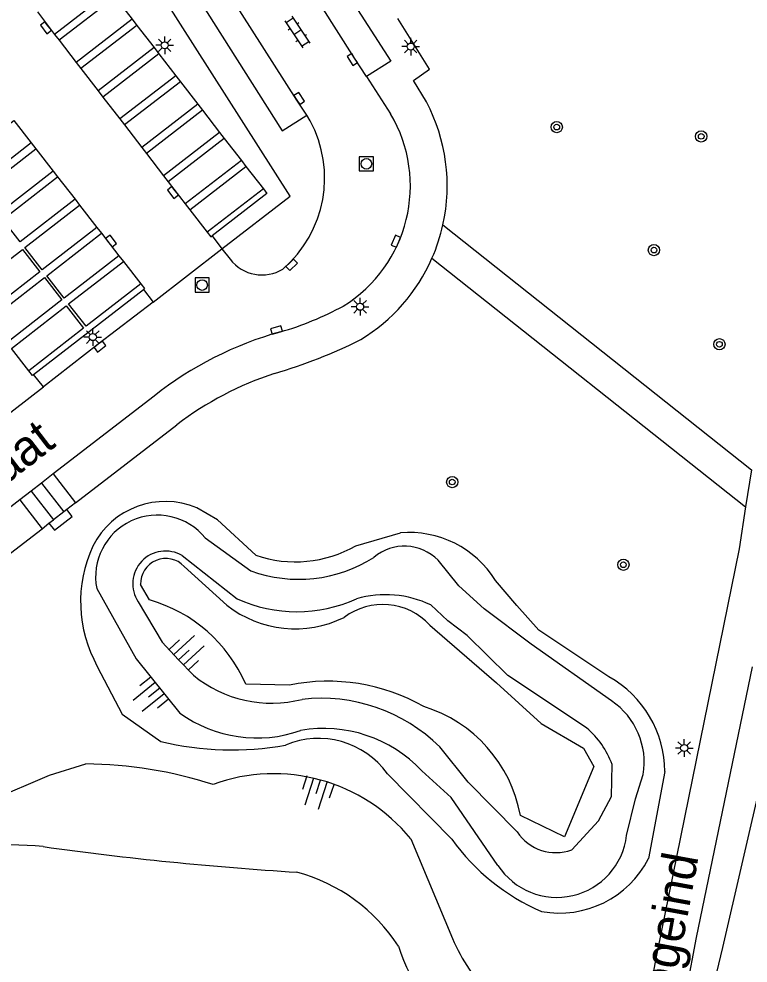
# Model space of a CAD drawing. Extents: x 135999 to 138000, y 396000 to 398501.
# Drawn here: x 137173.4 to 137225, y 398390.9 to 398457.7 of the extents above; entities that cross this region are included whole.
import ezdxf

# ---------------------------------------------------------------- set-up
doc = ezdxf.new("R2010")
doc.units = 0
for name, color, linetype in [('gg-anno-openbare ruimte label', 7, 'Continuous'), ('gg-knt-BGT kruinlijn', 7, 'Continuous'), ('gg-knt-bovenkant onderkant talud', 7, 'Continuous'), ('gg-knt-verharding', 7, 'Continuous'), ('gg-knt-verharding nz', 7, 'Continuous'), ('gt-grn-weggrens', 7, 'Continuous'), ('gt-symb-boom', 7, 'Continuous'), ('gt-symb-klinker verharding', 7, 'Continuous'), ('gt-symb-kolk', 7, 'Continuous'), ('gt-symb-lichtmast', 7, 'Continuous'), ('gt-symb-rioolschacht', 7, 'Continuous'), ('gt-symb-talud symbool', 7, 'Continuous')]:
    doc.layers.add(name, color=color, linetype=linetype)

# ---------------------------------------------------------------- blocks, each defined once
blk = doc.blocks.new('gt0-BOOM')
at = {"layer": 'gt-symb-boom'}
for radius in [0.4, 0.2]:
    blk.add_circle((0, 0), radius, dxfattribs=at)
blk = doc.blocks.new('gt0-LMAST')
at = {"layer": 'gt-symb-lichtmast'}
for p, q in [((-0.182, 0.173), (-0.447, 0.438)), ((-0.005, 0.246), (-0.005, 0.621)), ((0.172, 0.173), (0.437, 0.438)), ((-0.255, -0.004), (-0.63, -0.004)), ((-0.182, -0.181), (-0.447, -0.446)), ((-0.005, -0.254), (-0.005, -0.629)), ((0.437, -0.446), (0.172, -0.181)), ((0.245, -0.004), (0.62, -0.004))]:
    blk.add_line(p, q, dxfattribs=at)
blk.add_circle((-0.005, -0.004), 0.25, dxfattribs=at)
blk = doc.blocks.new('gt0-TALUD_1')
at = {"layer": 'gt-symb-talud symbool'}
for p, q in [((-1, -1), (-1, 0)), ((-0.5, -2), (-0.5, 0)), ((0, -1), (0, 0)), ((0.5, -2), (0.5, 0)), ((1, -1), (1, 0))]:
    blk.add_line(p, q, dxfattribs=at)
blk = doc.blocks.new('gt0-KOLK')
at = {"layer": 'gt-symb-kolk'}
blk.add_lwpolyline([(0, 0), (0.375, 0), (0.375, 0.4), (-0.375, 0.4), (-0.375, 0), (0, 0)], dxfattribs=at)
blk = doc.blocks.new('gt0-RS')
at = {"layer": 'gt-symb-rioolschacht'}
blk.add_lwpolyline([(-0.5, -0.5), (0.5, -0.5), (0.5, 0.5), (-0.5, 0.5)], close=True, dxfattribs=at)
blk.add_circle((0, 0), 0.375, dxfattribs=at)
blk = doc.blocks.new('gt0-KL1')
at = {"layer": 'gt-symb-klinker verharding'}
for p, q in [((-1.15, 0.3), (1.15, 0.3)), ((-1, -0.3), (-1, 0.3)), ((-0.5, 0.3), (-0.5, 0.45)), ((0, -0.3), (0, 0.3)), ((0.5, 0.3), (0.5, 0.45)), ((1, -0.3), (1, 0.3)), ((-1.15, -0.3), (1.15, -0.3)), ((-0.5, -0.45), (-0.5, -0.3)), ((0.5, -0.45), (0.5, -0.3))]:
    blk.add_line(p, q, dxfattribs=at)

msp = doc.modelspace()

# ---------------------------------------------------------------- linework, layer by layer
at = {"layer": 'gg-knt-BGT kruinlijn'}
for p, q in [((137186.618, 398420.987), (137189.826, 398418.656)), ((137184.978, 398419.737), (137188.876, 398416.687)), ((137201.15, 398399.727), (137204.092, 398392.687))]:
    msp.add_line(p, q, dxfattribs=at)
for points in [[(137215.347, 398409.471), (137209.666, 398413.489), (137206.334, 398415.986), (137204.545, 398417.616), (137203.076, 398419.419)], [(137178.941, 398417.408), (137181.736, 398412.446), (137184.826, 398408.611)], [(137181.869, 398416.467), (137183.577, 398413.627), (137184.731, 398412.38), (137185.784, 398411.281)], [(137213.578, 398407.563), (137208.003, 398411.276), (137205.134, 398414.097), (137203.754, 398415.13), (137202.573, 398416.252)], [(137208.664, 398400.214), (137205.214, 398403.732), (137203.203, 398406.223)], [(137158.776, 398400.365), (137165.888, 398401.805), (137167.802, 398401.796), (137171.492, 398402.49), (137175.606, 398404.216), (137178.157, 398405.022)], [(137207.308, 398397.851), (137203.991, 398402.641), (137201.928, 398404.54)], [(137212.531, 398398.951), (137214.429, 398400.993), (137215.346, 398402.723), (137215.375, 398404.976)], [(137216.404, 398399.959), (137217.034, 398402.547), (137217.587, 398404.264)]]:
    msp.add_lwpolyline(points, dxfattribs=at)
for centre, radius, start, end in [((137183.228, 398418.235), 4.366, 39.06718, 190.92247), ((137183.797, 398417.747), 2.314, 59.30531, 213.58626), ((137200.705, 398417.06), 3.345, 44.84508, 130.30631), ((137193.205, 398428.063), 9.995, 250.24075, 302.26643), ((137193.084, 398425.893), 10.122, 245.4368, 294.68546), ((137199.35, 398409.454), 7.524, 64.63262, 105.72115), ((137191.294, 398417.998), 8.687, 230.63674, 284.39741), ((137194.809, 398397.691), 11.969, 45.46764, 96.49926), ((137212.381, 398405.11), 5.274, 350.77107, 55.78273), ((137190.265, 398416.147), 9.294, 234.18003, 289.43944), ((137194.998, 398397.989), 9.536, 43.39078, 99.90387), ((137209.562, 398402.856), 6.188, 20.03994, 49.52983), ((137177.866, 398374.563), 30.46, 72.22931, 89.45319), ((137191.449, 398391.795), 12.531, 39.2729, 110.00069), ((137211.473, 398400.56), 4.968, 213.04072, 353.05522), ((137211.4, 398402.039), 3.288, 213.70123, 290.12368), ((137216.851, 398398.2), 13.899, 203.36746, 223.78691)]:
    msp.add_arc(centre, radius, start, end, dxfattribs=at)
at = {"layer": 'gg-knt-bovenkant onderkant talud'}
for p, q in [((137197.266, 398420.438), (137200.411, 398421.348)), ((137185.123, 398418.981), (137188.135, 398416.235)), ((137182.675, 398416.607), (137182.033, 398417.698)), ((137192.57, 398410.593), (137189.48, 398410.659)), ((137219.115, 398404.478), (137217.959, 398398.329)), ((137204.048, 398399.702), (137199.502, 398404.332))]:
    msp.add_line(p, q, dxfattribs=at)
for points in [[(137190.185, 398419.761), (137187.481, 398422.26), (137186.02, 398423.108)], [(137215.156, 398411.178), (137210.198, 398414.483), (137208.652, 398416.215), (137207.141, 398417.984)], [(137202.504, 398414.821), (137207.205, 398410.747), (137210.374, 398407.871), (137213.365, 398406.124), (137214.094, 398404.836), (137212.014, 398399.876), (137208.892, 398401.385)], [(137178.98, 398411.915), (137180.726, 398408.534), (137183.474, 398406.613)], [(137225.99, 398404.189), (137223.178, 398392.06), (137220.19, 398379.581), (137218.067, 398368.931), (137215.404, 398358.724)]]:
    msp.add_lwpolyline(points, dxfattribs=at)
for centre, radius, start, end in [((137183.779, 398417.843), 5.722, 66.94232, 153.37742), ((137201.022, 398414.157), 7.217, 32.02291, 94.86061), ((137187.171, 398416.473), 9.374, 155.18373, 209.09191), ((137192.972, 398427.983), 8.682, 251.2774, 299.64527), ((137183.825, 398417.745), 1.792, 43.58689, 181.51058), ((137179.789, 398406.438), 10.57, 23.53374, 74.15524), ((137192.974, 398422.447), 7.874, 232.08324, 296.03755), ((137199.163, 398411.745), 4.541, 42.63289, 127.00037), ((137211.357, 398404.414), 7.758, 0.47451, 60.68279), ((137195.286, 398397.136), 13.729, 60.4283, 101.40952), ((137199.159, 398399.619), 9.892, 10.28155, 72.94019), ((137188.514, 398427.525), 21.511, 256.44978, 280.09102), ((137194.626, 398400.801), 6.02, 35.90657, 112.90199), ((137171.598, 398358.733), 40.599, 84.96219, 110.95366), ((137208.009, 398634.891), 237.992, 262.06704, 266.40804), ((137216.321, 398408.451), 15.072, 215.48335, 246.84337), ((137211.654, 398401.569), 7.089, 259.76112, 332.8041), ((137189.935, 398385.485), 12.295, 32.77729, 75.08918), ((137213.656, 398396.427), 14.053, 197.75852, 232.23567)]:
    msp.add_arc(centre, radius, start, end, dxfattribs=at)
at = {"layer": 'gg-knt-verharding'}
for p, q in [((137192.62, 398445.146), (137182.181, 398461.509)), ((137180.24, 398459.206), (137181.451, 398457.639)), ((137181.451, 398457.639), (137181.784, 398457.209)), ((137181.784, 398457.209), (137182.995, 398455.642)), ((137202.464, 398454.12), (137200.235, 398457.692)), ((137182.995, 398455.642), (137183.337, 398455.199)), ((137183.337, 398455.199), (137184.534, 398453.65)), ((137199.743, 398454.669), (137198.025, 398453.589)), ((137184.534, 398453.65), (137184.86, 398453.228)), ((137184.86, 398453.228), (137186.089, 398451.638)), ((137198.025, 398453.589), (137199.716, 398450.962)), ((137186.089, 398451.638), (137186.411, 398451.222)), ((137186.411, 398451.222), (137187.63, 398449.645)), ((137187.63, 398449.645), (137187.957, 398449.221)), ((137187.957, 398449.221), (137189.167, 398447.656)), ((137189.167, 398447.656), (137189.492, 398447.236)), ((137189.492, 398447.236), (137190.721, 398445.646)), ((137187.784, 398441.421), (137192.62, 398445.146)), ((137203.421, 398443.12), (137225.244, 398425.812)), ((137187.102, 398442.326), (137187.784, 398441.421)), ((137202.645, 398440.748), (137224.817, 398423.193)), ((137174.478, 398432.539), (137182.238, 398438.547)), ((137182.238, 398438.547), (137182.92, 398437.643)), ((137175.173, 398431.657), (137174.478, 398432.539)), ((137183.005, 398431.018), (137175.859, 398425.511)), ((137177.435, 398423.472), (137184.599, 398428.992)), ((137175.859, 398425.511), (137175.03, 398424.865)), ((137175.859, 398425.511), (137177.435, 398423.472)), ((137225.244, 398425.812), (137224.817, 398423.193)), ((137175.03, 398424.865), (137174.311, 398424.305)), ((137175.03, 398424.865), (137176.604, 398422.829)), ((137174.311, 398424.305), (137173.5, 398423.674)), ((137174.311, 398424.305), (137175.882, 398422.272)), ((137173.5, 398423.674), (137159.246, 398412.657)), ((137173.5, 398423.674), (137175.07, 398421.643)), ((137177.435, 398423.472), (137176.815, 398422.993)), ((137176.815, 398422.993), (137176.604, 398422.829)), ((137175.07, 398421.643), (137175.561, 398422.023)), ((137175.561, 398422.023), (137175.882, 398422.272)), ((137160.818, 398410.628), (137175.07, 398421.643))]:
    msp.add_line(p, q, dxfattribs=at)
for points in [[(137192.307, 398464.212), (137193.238, 398464.771), (137199.743, 398454.669)], [(137186.631, 398460.432), (137185.682, 398459.82), (137192.055, 398449.756), (137193.802, 398450.873)], [(137202.259, 398451.795), (137201.333, 398453.302), (137202.464, 398454.12)], [(137190.721, 398445.646), (137190.976, 398445.316), (137187.102, 398442.326)], [(137182.92, 398437.643), (137179.045, 398434.671), (137175.173, 398431.657)], [(137224.817, 398423.193), (137224.368, 398420.227), (137218.571, 398391.74), (137216.748, 398382.321)], [(137175.561, 398422.023), (137175.947, 398421.529), (137177.195, 398422.501), (137176.815, 398422.993)], [(137219.293, 398381.882), (137221.352, 398392.748), (137225.302, 398411.89)]]:
    msp.add_lwpolyline(points, dxfattribs=at)
for centre, radius, start, end in [((137191.011, 398445.873), 12.712, 347.49193, 27.76658), ((137191.135, 398445.869), 9.979, 301.68138, 30.69313), ((137190.998, 398445.879), 12.727, 301.28979, 336.22408), ((137185.968, 398456.419), 21.701, 285.95582, 298.66168), ((137198.732, 398411.117), 25.365, 105.54849, 128.31853), ((137181.398, 398467.407), 36.232, 286.19249, 296.57635), ((137198.937, 398410.043), 23.762, 108.2329, 127.11301)]:
    msp.add_arc(centre, radius, start, end, dxfattribs=at)
at = {"layer": 'gg-knt-verharding nz'}
for p, q in [((137179.918, 398459.623), (137175.962, 398456.57)), ((137180.24, 398459.206), (137176.284, 398456.153)), ((137174.74, 398458.154), (137175.962, 398456.57)), ((137181.451, 398457.639), (137177.494, 398454.586)), ((137181.784, 398457.209), (137177.826, 398454.155)), ((137175.962, 398456.57), (137176.284, 398456.153)), ((137176.284, 398456.153), (137177.494, 398454.586)), ((137182.995, 398455.642), (137179.036, 398452.587)), ((137183.337, 398455.199), (137179.378, 398452.144)), ((137177.494, 398454.586), (137177.826, 398454.155)), ((137177.826, 398454.155), (137179.036, 398452.587)), ((137184.534, 398453.65), (137180.574, 398450.594)), ((137184.86, 398453.228), (137180.9, 398450.172)), ((137179.036, 398452.587), (137179.378, 398452.144)), ((137179.378, 398452.144), (137180.574, 398450.594)), ((137186.089, 398451.638), (137182.128, 398448.581)), ((137186.411, 398451.222), (137182.449, 398448.165)), ((137180.574, 398450.594), (137180.9, 398450.172)), ((137194.034, 398450.472), (137193.802, 398450.873)), ((137173.076, 398450.478), (137174.304, 398448.9)), ((137180.9, 398450.172), (137182.128, 398448.581)), ((137187.63, 398449.645), (137183.667, 398446.587)), ((137187.957, 398449.221), (137183.994, 398446.162)), ((137174.304, 398448.9), (137174.622, 398448.491)), ((137182.128, 398448.581), (137182.449, 398448.165)), ((137174.622, 398448.491), (137175.854, 398446.909)), ((137182.449, 398448.165), (137183.667, 398446.587)), ((137189.167, 398447.656), (137185.203, 398444.596)), ((137185.53, 398444.173), (137189.492, 398447.236)), ((137175.854, 398446.909), (137176.176, 398446.495)), ((137183.667, 398446.587), (137183.994, 398446.162)), ((137176.176, 398446.495), (137177.404, 398444.916)), ((137183.994, 398446.162), (137185.203, 398444.596)), ((137190.721, 398445.646), (137186.755, 398442.586)), ((137177.404, 398444.916), (137177.72, 398444.511)), ((137177.72, 398444.511), (137178.957, 398442.922)), ((137185.203, 398444.596), (137185.53, 398444.173)), ((137185.53, 398444.173), (137186.755, 398442.586)), ((137178.957, 398442.922), (137179.267, 398442.523)), ((137179.267, 398442.523), (137180.504, 398440.934)), ((137187.784, 398441.421), (137188.376, 398440.678)), ((137180.504, 398440.934), (137180.822, 398440.526)), ((137180.822, 398440.526), (137182.051, 398438.947)), ((137174.128, 398432.801), (137172.903, 398434.38)), ((137176.604, 398422.829), (137175.882, 398422.272))]:
    msp.add_line(p, q, dxfattribs=at)
for points in [[(137198.025, 398453.589), (137197.176, 398454.901), (137191.142, 398464.397)], [(137193.802, 398450.873), (137193.095, 398451.933), (137188.342, 398459.355), (137186.956, 398461.589)], [(137174.304, 398448.9), (137170.447, 398445.902), (137169.215, 398447.484), (137173.076, 398450.478)], [(137175.854, 398446.909), (137171.989, 398443.911), (137170.759, 398445.502), (137174.622, 398448.491)], [(137177.404, 398444.916), (137173.528, 398441.915), (137172.306, 398443.494), (137176.176, 398446.495)], [(137178.957, 398442.922), (137175.083, 398439.932), (137173.857, 398441.512), (137177.72, 398444.511)], [(137180.504, 398440.934), (137176.627, 398437.935), (137175.402, 398439.513), (137179.267, 398442.523)], [(137186.755, 398442.586), (137187.01, 398442.255), (137187.102, 398442.326)], [(137169.807, 398438.368), (137173.688, 398441.38), (137174.909, 398439.797), (137171.038, 398436.782)], [(137182.051, 398438.947), (137178.192, 398435.951), (137176.948, 398437.52), (137180.822, 398440.526)], [(137171.354, 398436.375), (137175.239, 398439.386), (137176.461, 398437.806), (137172.589, 398434.785)], [(137182.051, 398438.947), (137182.315, 398438.607), (137182.238, 398438.547)], [(137172.903, 398434.38), (137176.776, 398437.387), (137178.004, 398435.805), (137174.128, 398432.801)], [(137174.478, 398432.539), (137174.387, 398432.468), (137174.128, 398432.801)]]:
    msp.add_lwpolyline(points, dxfattribs=at)
for centre, radius, start, end in [((137186.54, 398446.429), 8.515, 310.85313, 28.34871), ((137190.999, 398445.871), 12.723, 336.25577, 347.51321), ((137190.628, 398442.418), 2.846, 217.6826, 301.37841)]:
    msp.add_arc(centre, radius, start, end, dxfattribs=at)
at = {"layer": 'gt-grn-weggrens'}
for p, q in [((137182.92, 398437.643), (137187.784, 398441.421)), ((137170.245, 398427.853), (137175.173, 398431.657))]:
    msp.add_line(p, q, dxfattribs=at)

# ---------------------------------------------------------------- block references
at = {"layer": 'gt-symb-boom'}
for p in [(137211.467, 398450.021), (137221.68, 398449.364), (137218.341, 398441.328), (137222.968, 398434.671), (137204.076, 398424.938), (137216.179, 398419.093)]:
    msp.add_blockref('gt0-BOOM', p, dxfattribs=at)
at = {"layer": 'gt-symb-klinker verharding', "rotation": -56.500599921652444}
msp.add_blockref('gt0-KL1', (137193.127, 398456.734), dxfattribs=at)
at = {"layer": 'gt-symb-kolk'}
for p, rotation in [((137175.507, 398457.16), 127.67044015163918), ((137197.176, 398454.901), 122.87978190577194), ((137193.095, 398451.933), -56.29404346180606), ((137184.49, 398445.52), 127.6591213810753), ((137179.796, 398441.844), -52.10519914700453), ((137200.278, 398441.872), 67.18396204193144), ((137192.584, 398440.43), -135.8217157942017), ((137191.707, 398435.49), 15.805736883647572), ((137179.045, 398434.671), -142.105199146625)]:
    msp.add_blockref('gt0-KOLK', p, dxfattribs=dict(at, rotation=rotation))
at = {"layer": 'gt-symb-lichtmast'}
for p in [(137183.752, 398455.805), (137201.147, 398455.712), (137197.567, 398437.327), (137178.667, 398435.184), (137220.483, 398406.148)]:
    msp.add_blockref('gt0-LMAST', p, dxfattribs=at)
at = {"layer": 'gt-symb-rioolschacht'}
for p in [(137198.007, 398447.424), (137186.389, 398438.858)]:
    msp.add_blockref('gt0-RS', p, dxfattribs=at)
at = {"layer": 'gt-symb-talud symbool'}
for p, xscale, yscale, rotation in [((137184.731, 398412.38), 0.9998984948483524, 0.9998984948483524, 132.77092864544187), ((137183.39, 398410.398), 1.0001379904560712, 1.000137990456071, -51.25072308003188), ((137194.769, 398403.878), 0.9995984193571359, 0.9995984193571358, -18.30806815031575)]:
    msp.add_blockref('gt0-TALUD_1', p, dxfattribs=dict(at, xscale=xscale, yscale=yscale, rotation=rotation))

# ---------------------------------------------------------------- texts
at = {"layer": 'gg-anno-openbare ruimte label'}
for s, rotation, p in [('Schoolmeesterstraat', 37.5, (137151.814, 398408.858)), ('Het Hoogeind', 79.6, (137217.811, 398378.371))]:
    msp.add_text(s, height=2.5, rotation=rotation, dxfattribs=at).set_placement(p)

doc.saveas('drawing.dxf')
